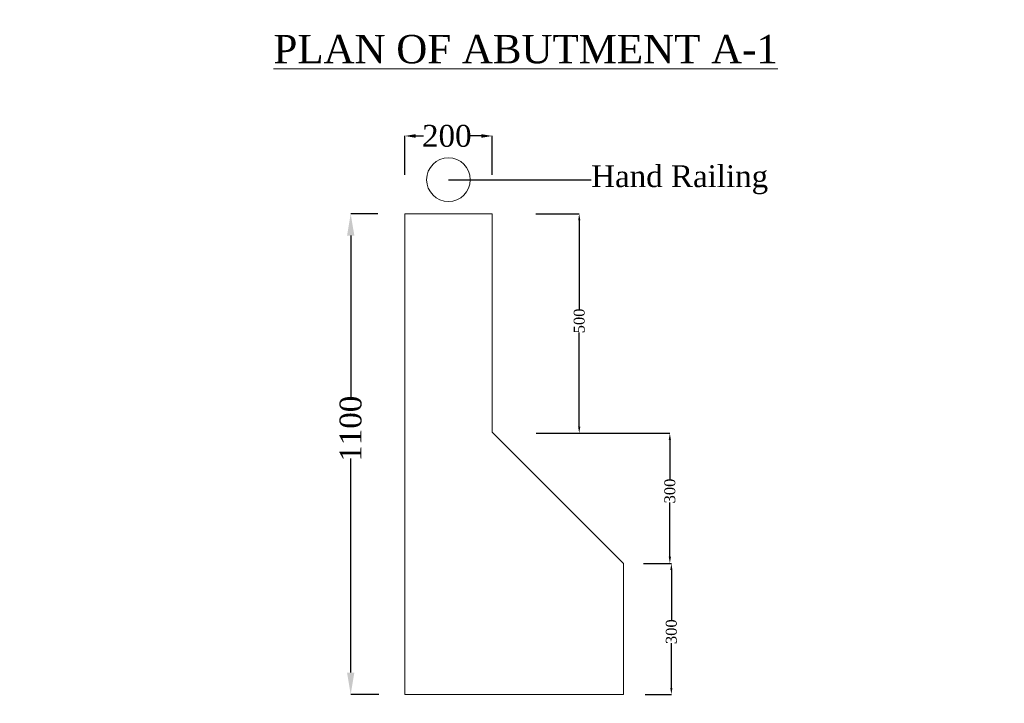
# Model space of a CAD drawing. Header units: millimetres. Extents: x -20950785 to 389010297, y -11535949 to 14056629.
# Tile 362 of 654: x 14651719 to 14696759, y -1653982 to -1622693. Entities that reach past the tile are written whole.
import ezdxf
from ezdxf import colors
from ezdxf.entities.mleader import LeaderData, LeaderLine
from ezdxf.math import Vec2, Vec3

# ---------------------------------------------------------------- set-up
doc = ezdxf.new("R2010")
doc.units = ezdxf.units.MM
doc.header["$LTSCALE"] = 60
doc.header["$MEASUREMENT"] = 0
doc.styles.add('PDF Arial Bold', font='times.ttf')
doc.dimstyles.get("Standard").update_dxf_attribs({"dimtxt": 400, "dimasz": 215, "dimexe": 0.18, "dimexo": 0.0625, "dimgap": 0.09, "dimtad": 0, "dimtih": 1, "dimtoh": 1, "dimdec": 0, "dimzin": 4, "dimdsep": 46, "dimtxsty": 'Standard', "dimblk": 'OPEN90', "dimcen": 0, "dimadec": 0, "dimazin": 1, "dimtfac": 1, "dimtdec": 0, "dimtix": 1, "dimtofl": 0, "dimtmove": 0, "dimatfit": 3, "dimldrblk": 'OPEN30', "dimfxl": 1, "dimtolj": 1, "dimtzin": 0, "dimarcsym": 0})

# ---------------------------------------------------------------- blocks, each defined once
blk = doc.blocks.new('*D1778')
at = {"color": 0, "linetype": 'Continuous', "lineweight": -2, "ltscale": 2, "transparency": 16777216}
for p, q in [((14668097, -1631577), (14666861, -1631577)), ((14666861, -1632577), (14666861, -1640050)), ((14666861, -1652577), (14666861, -1642777)), ((14668145, -1653577), (14666861, -1653577))]:
    blk.add_line(p, q, dxfattribs=at)
at = {"color": 0, "linetype": 'Continuous', "lineweight": 9, "ltscale": 2, "transparency": 16777216}
for points in [[(14666694, -1632577), (14667028, -1632577), (14666861, -1631577)], [(14666694, -1652577), (14667028, -1652577), (14666861, -1653577)]]:
    blk.add_solid(points, dxfattribs=at)
at = {"layer": 'Defpoints', "color": 0, "linetype": 'Continuous', "lineweight": 9, "ltscale": 2, "transparency": 16777216}
for p in [(14668097, -1631577), (14666861, -1653577), (14668145, -1653577)]:
    blk.add_point(p, dxfattribs=at)
at = {"color": 0, "linetype": 'Continuous', "lineweight": 9, "ltscale": 2, "transparency": 16777216, "insert": (14666861, -1641414), "char_height": 1000, "attachment_point": 5, "rotation": 90, "style": 'PDF Arial Bold'}
blk.add_mtext('\\A1;1100', dxfattribs=at)
blk = doc.blocks.new('*D1779')
at = {"color": 0, "linetype": 'Continuous', "lineweight": -2, "ltscale": 2, "transparency": 16777216}
for p, q in [((14669333, -1629796), (14669333, -1628015)), ((14669833, -1628016), (14670191, -1628016)), ((14672833, -1628016), (14672322, -1628016)), ((14673333, -1629796), (14673333, -1628015))]:
    blk.add_line(p, q, dxfattribs=at)
at = {"color": 0, "linetype": 'Continuous', "lineweight": 9, "ltscale": 2, "transparency": 16777216}
for points in [[(14669833, -1627932), (14669833, -1628099), (14669333, -1628016)], [(14672833, -1627932), (14672833, -1628099), (14673333, -1628016)]]:
    blk.add_solid(points, dxfattribs=at)
at = {"layer": 'Defpoints', "color": 0, "linetype": 'Continuous', "lineweight": 9, "ltscale": 2, "transparency": 16777216}
for p in [(14673333, -1628016), (14669333, -1629796), (14673333, -1629796)]:
    blk.add_point(p, dxfattribs=at)
at = {"color": 0, "linetype": 'Continuous', "lineweight": 9, "ltscale": 2, "transparency": 16777216, "insert": (14671257, -1628016), "char_height": 1000, "attachment_point": 5, "style": 'PDF Arial Bold'}
blk.add_mtext('\\A1;200', dxfattribs=at)
blk = doc.blocks.new('*D1780')
at = {"color": 0, "linetype": 'Continuous', "lineweight": -2, "ltscale": 2, "transparency": 16777216}
for p, q in [((14675324, -1631577), (14677315, -1631577)), ((14677314, -1631877), (14677314, -1635958)), ((14677314, -1641325), (14677314, -1637004)), ((14675348, -1641625), (14677315, -1641625))]:
    blk.add_line(p, q, dxfattribs=at)
at = {"color": 0, "linetype": 'Continuous', "lineweight": 9, "ltscale": 2, "transparency": 16777216}
for points in [[(14677265, -1631877), (14677365, -1631877), (14677314, -1631577)], [(14677265, -1641325), (14677365, -1641325), (14677314, -1641625)]]:
    blk.add_solid(points, dxfattribs=at)
at = {"layer": 'Defpoints', "color": 0, "linetype": 'Continuous', "lineweight": 9, "ltscale": 2, "transparency": 16777216}
for p in [(14675324, -1631577), (14675348, -1641625), (14677314, -1641625)]:
    blk.add_point(p, dxfattribs=at)
at = {"color": 0, "linetype": 'Continuous', "lineweight": 9, "ltscale": 2, "transparency": 16777216, "insert": (14677314, -1636481), "char_height": 500, "attachment_point": 5, "rotation": 90, "style": 'PDF Arial Bold'}
blk.add_mtext('\\A1;500', dxfattribs=at)
blk = doc.blocks.new('*D1781')
at = {"color": 0, "linetype": 'Continuous', "lineweight": -2, "ltscale": 2, "transparency": 16777216}
for p, q in [((14677315, -1641625), (14681460, -1641625)), ((14681460, -1641925), (14681460, -1643740)), ((14681460, -1647277), (14681460, -1644792)), ((14680250, -1647577), (14681460, -1647577))]:
    blk.add_line(p, q, dxfattribs=at)
at = {"color": 0, "linetype": 'Continuous', "lineweight": 9, "ltscale": 2, "transparency": 16777216}
for points in [[(14681410, -1641925), (14681510, -1641925), (14681460, -1641625)], [(14681410, -1647277), (14681510, -1647277), (14681460, -1647577)]]:
    blk.add_solid(points, dxfattribs=at)
at = {"layer": 'Defpoints', "color": 0, "linetype": 'Continuous', "lineweight": 9, "ltscale": 2, "transparency": 16777216}
for p in [(14677315, -1641625), (14680250, -1647577), (14681460, -1647577)]:
    blk.add_point(p, dxfattribs=at)
at = {"color": 0, "linetype": 'Continuous', "lineweight": 9, "ltscale": 2, "transparency": 16777216, "insert": (14681460, -1644266), "char_height": 500, "attachment_point": 5, "rotation": 90, "style": 'PDF Arial Bold'}
blk.add_mtext('\\A1;300', dxfattribs=at)
blk = doc.blocks.new('*D1782')
at = {"color": 0, "linetype": 'Continuous', "lineweight": -2, "ltscale": 2, "transparency": 16777216}
for p, q in [((14680250, -1647577), (14681529, -1647577)), ((14681529, -1647877), (14681529, -1650178)), ((14681529, -1653277), (14681529, -1651229)), ((14680336, -1653577), (14681529, -1653577))]:
    blk.add_line(p, q, dxfattribs=at)
at = {"color": 0, "linetype": 'Continuous', "lineweight": 9, "ltscale": 2, "transparency": 16777216}
for points in [[(14681479, -1647877), (14681579, -1647877), (14681529, -1647577)], [(14681479, -1653277), (14681579, -1653277), (14681529, -1653577)]]:
    blk.add_solid(points, dxfattribs=at)
at = {"layer": 'Defpoints', "color": 0, "linetype": 'Continuous', "lineweight": 9, "ltscale": 2, "transparency": 16777216}
for p in [(14680250, -1647577), (14680336, -1653577), (14681529, -1653577)]:
    blk.add_point(p, dxfattribs=at)
at = {"color": 0, "linetype": 'Continuous', "lineweight": 9, "ltscale": 2, "transparency": 16777216, "insert": (14681529, -1650704), "char_height": 500, "attachment_point": 5, "rotation": 90, "style": 'PDF Arial Bold'}
blk.add_mtext('\\A1;300', dxfattribs=at)

msp = doc.modelspace()

# ---------------------------------------------------------------- linework, layer by layer
at = {"color": 7, "linetype": 'Continuous', "lineweight": 9, "ltscale": 2}
for p, q in [((14669333, -1653576.5), (14669333, -1631576.5)), ((14669333, -1631576.5), (14673333, -1631576.5)), ((14673333, -1631576.5), (14673333, -1641576.5)), ((14673333, -1641576.5), (14679333, -1647576.5)), ((14679333, -1653576.5), (14679333, -1647576.5)), ((14669333, -1653576.5), (14679333, -1653576.5))]:
    msp.add_line(p, q, dxfattribs=at)
for centre, radius in [((14727501.5, -1533338), 347474.95), ((14671333, -1630016.5), 1000)]:
    msp.add_circle(centre, radius, dxfattribs=at)

# ---------------------------------------------------------------- texts
at = {"color": 7, "linetype": 'Continuous', "lineweight": 9, "ltscale": 2, "char_height": 900, "attachment_point": 1, "rotation": 90, "style": 'PDF Arial Bold'}
for insert in [(14664539.76, -2488075.45), (14664768.14, -2530844.45)]:
    msp.add_mtext_dynamic_manual_height_columns('\\pi1240.70522,t5740.70522;Moderately \\P\\pi690.45288,t5190.45288;Stronge Rock', width=8577.0125, gutter_width=1, heights=[0], dxfattribs=dict(at, insert=insert))
at = {"linetype": 'Continuous', "lineweight": 9, "attachment_point": 1}
for s, insert, char_height, width in [('{\\fTimes New Roman|b0|i0|c0|p18;\\LPLAN OF ABUTMENT A-1\\Fitalicc|c0;  }', (14663328.51, -1623390.26), 1300, 23943.5244), ('\\pi7448.80773;{\\fTimes New Roman|b0|i0|c0|p18;\\LCertified that the boring details  shown are correct.}', (11996265.89, -1637530.04), 1915.15152, 72153.3279), ('\\pi7448.80773;{\\fTimes New Roman|b0|i0|c0|p18;\\LCertified that the boring details  shown are correct.}', (13354190.39, -1637530.04), 1915.15152, 72153.3279), ('\\pi7448.80773;{\\fTimes New Roman|b0|i0|c0|p18;\\LCertified that the boring details  shown are correct.}', (14580788.89, -1637530.04), 1915.15152, 72153.3279)]:
    msp.add_mtext(s, dxfattribs=dict(at, insert=insert, char_height=char_height, width=width))

# ---------------------------------------------------------------- dimensions: what is measured, and where the dimension line sits
at = {"color": 7, "linetype": 'Continuous', "lineweight": 9, "ltscale": 2}
dim = msp.add_linear_dim(base=(14673333, -1628015.5), p1=(14669333, -1629795.88), p2=(14673333, -1629795.88), text='200', dimstyle='Standard', override={"dimtxt": 1000, "dimasz": 500, "dimtxsty": 'PDF Arial Bold', "dimfxl": 300}, dxfattribs=at)
dim.commit()
dim.dimension.update_dxf_attribs({"geometry": '*D1779', "text_midpoint": (14671256.82, -1628015.5), "dimtype": 160})
for base, p1, p2, text, override, picture, middle in [((14666861, -1653576.5), (14668096.88, -1631576.5), (14668144.88, -1653576.5), '1100', {"dimtxt": 1000, "dimasz": 1000, "dimtxsty": 'PDF Arial Bold', "dimfxl": 300}, '*D1778', (14666861, -1641413.5)), ((14677314.5, -1641624.5), (14675323.87, -1631576.5), (14675347.87, -1641624.5), '500', {"dimtxt": 500, "dimasz": 300, "dimtxsty": 'PDF Arial Bold', "dimfxl": 300}, '*D1780', (14677314.5, -1636481)), ((14681460, -1647576.5), (14677314.68, -1641624.5), (14680250, -1647576.5), '300', {"dimtxt": 500, "dimasz": 300, "dimtxsty": 'PDF Arial Bold', "dimfxl": 300}, '*D1781', (14681460, -1644266)), ((14681529, -1653576.5), (14680250, -1647576.5), (14680336, -1653576.5), '300', {"dimtxt": 500, "dimasz": 300, "dimtxsty": 'PDF Arial Bold', "dimfxl": 300}, '*D1782', (14681529, -1650703.5))]:
    dim = msp.add_linear_dim(base=base, p1=p1, p2=p2, angle=90, text=text, dimstyle='Standard', override=override, dxfattribs=at)
    dim.commit()
    dim.dimension.update_dxf_attribs({"geometry": picture, "text_midpoint": middle, "dimtype": 160, "text_rotation": 90})

# ---------------------------------------------------------------- leaders
ml = msp.add_multileader_mtext('Standard', dxfattribs=at)
ml.set_content('Hand Railing', color=7, style='PDF Arial Bold')
ml.set_leader_properties()
ml.build(insert=Vec2(0, 0))
ml.multileader.update_dxf_attribs({"text_right_attachment_type": 6, "dogleg_length": 0.36, "arrow_head_size": 0.18})
ctx = ml.context
ctx.base_point, ctx.char_height, ctx.arrow_head_size, ctx.landing_gap_size, ctx.plane_origin = Vec3(14677860.36, -1630016.5), 1000, 0.18, 0.09, Vec3(14671333, -1630016.5)
ctx.right_attachment = 6
notes = []
notes.append((ctx, [(0, (1, 1, 0), (14677860, -1630016.5), (1, 0), 0.36, [(0, [(14671333, -1630016.5)], 0, [])])]))
ctx.mtext.insert, ctx.mtext.flow_direction = Vec3(14677860.45, -1629357.16), 5
for ctx, leaders in notes:
    for number, flags, end, landing, length, lines in leaders:
        leader = LeaderData()
        leader.index, (leader.has_last_leader_line, leader.has_dogleg_vector, leader.attachment_direction) = number, flags
        leader.last_leader_point, leader.dogleg_vector, leader.dogleg_length = Vec3(end), Vec3(landing), length
        for number, points, colour, breaks in lines:
            line = LeaderLine()
            line.index, line.vertices, line.color, line.breaks = number, Vec3.list(points), colors.encode_raw_color(colour), breaks
            leader.lines.append(line)
        ctx.leaders.append(leader)

doc.saveas('drawing.dxf')
